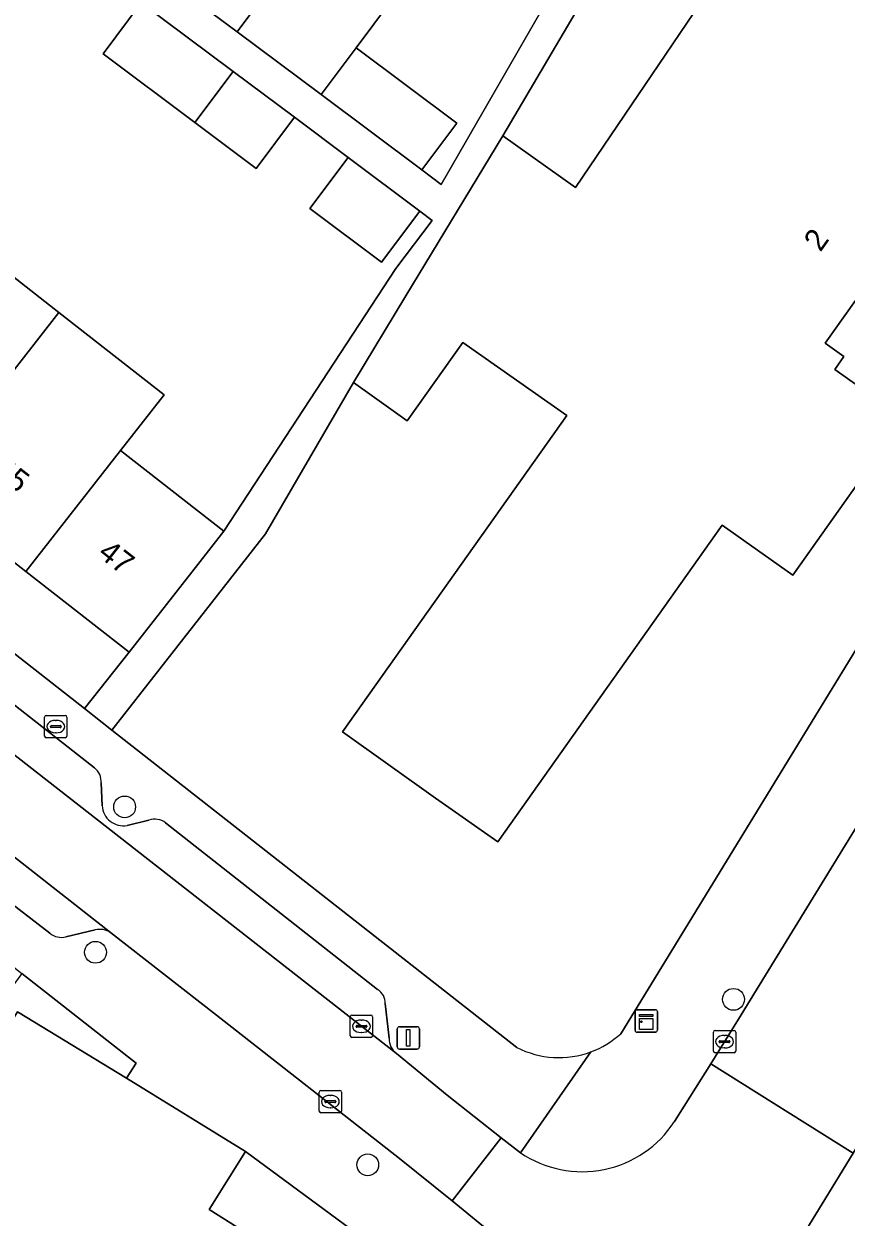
# Model space of a CAD drawing. Extents: x 162803 to 163818, y 381639 to 382475.
# Drawn here: x 163050.3 to 163087.2, y 381895.4 to 381948.9 of the extents above; entities that cross this region are included whole.
import ezdxf

# ---------------------------------------------------------------- set-up
doc = ezdxf.new("R2010")
doc.units = 0
for name, color, linetype in [('IMGEO_Boom', 7, 'Continuous'), ('IMGEO_Brandkraan', 7, 'Continuous'), ('IMGEO_Erf', 7, 'Continuous'), ('IMGEO_Groenvoorziening', 7, 'Continuous'), ('IMGEO_Kast', 7, 'Continuous'), ('IMGEO_Kolk', 7, 'Continuous'), ('IMGEO_Lichtmast', 7, 'Continuous'), ('IMGEO_Pand', 7, 'Continuous'), ('IMGEO_Pand_nummerreeks', 7, 'Continuous'), ('IMGEO_Parkeervlak_open', 7, 'Continuous'), ('IMGEO_Rijbaan_lokaal_open', 7, 'Continuous'), ('IMGEO_Voetpad_open', 7, 'Continuous')]:
    doc.layers.add(name, color=color, linetype=linetype)

msp = doc.modelspace()

# ---------------------------------------------------------------- linework, layer by layer
at = {"layer": 'IMGEO_Boom'}
for centre in [(163054.851, 381913.755), (163053.542, 381907.236), (163082.156, 381905.126), (163065.753, 381897.708)]:
    msp.add_circle(centre, 0.489, dxfattribs=at)
at = {"layer": 'IMGEO_Brandkraan'}
for p, q in [((163051.263, 381916.932), (163051.263, 381917.784)), ((163051.338, 381917.858), (163052.19, 381917.858)), ((163051.751, 381917.638), (163051.776, 381917.638)), ((163052.264, 381917.784), (163052.264, 381916.932)), ((163051.522, 381917.352), (163051.522, 381917.364)), ((163051.96, 381917.315), (163051.562, 381917.315)), ((163051.565, 381917.401), (163051.963, 381917.401)), ((163051.774, 381917.078), (163051.749, 381917.078)), ((163052.006, 381917.364), (163052.006, 381917.352)), ((163052.19, 381916.858), (163051.338, 381916.858))]:
    msp.add_line(p, q, dxfattribs=at)
for points in [[(163051.263, 381916.932), (163051.263, 381917.784)], [(163051.338, 381917.858), (163052.19, 381917.858)], [(163052.264, 381917.784), (163052.264, 381916.932)], [(163052.19, 381916.858), (163051.338, 381916.858)]]:
    msp.add_lwpolyline(points, dxfattribs=at)
for centre, radius, start, end in [((163051.34, 381917.782), 0.0765, 91.552, 178.448), ((163051.34, 381917.782), 0.0765, 91.552, 178.448), ((163052.188, 381917.782), 0.0765, 1.552, 88.448), ((163052.188, 381917.782), 0.0765, 1.552, 88.448), ((163051.34, 381916.934), 0.0765, 181.552, 268.448), ((163051.34, 381916.934), 0.0765, 181.552, 268.448), ((163051.562, 381917.361), 0.0403, 85.8775, 175.7526), ((163051.559, 381917.351), 0.0366, 178.938, 274.7102), ((163051.963, 381917.358), 0.043, 264.8664, 352.4533), ((163051.967, 381917.363), 0.0386, 1.7309, 96.639), ((163052.188, 381916.934), 0.0765, 271.552, 358.448), ((163052.188, 381916.934), 0.0765, 271.552, 358.448)]:
    msp.add_arc(centre, radius, start, end, dxfattribs=at)
for centre, major_axis, ratio, start_param, end_param in [((163051.75, 381917.358), (-0.387, 0.002), 0.722429, 4.712389, 7.853982), ((163051.775, 381917.358), (-0.39, 0.002), 0.717154, 1.570796, 4.712389)]:
    msp.add_ellipse(centre, major_axis=major_axis, ratio=ratio, start_param=start_param, end_param=end_param, dxfattribs=at)
at = {"layer": 'IMGEO_Erf'}
for points in [[(163012.702, 381953.831), (163008.064, 381957.46), (163003.34, 381961.156), (163000, 381963.77), (162998.624, 381964.847), (162993.983, 381968.479), (162988.995, 381972.382), (162984.262, 381976.085), (162979.885, 381979.51), (162977.939, 381977.029), (163000, 381959.74), (163053.051, 381918.164), (163055.049, 381920.693), (163050.42, 381924.316), (163045.704, 381928.006), (163041.156, 381931.565), (163036.417, 381935.273), (163031.932, 381938.782), (163026.803, 381942.796), (163022.156, 381946.432), (163017.462, 381950.105)], [(163038.651, 381883.086), (163036.828, 381884.162), (163039.676, 381888.972), (163040.229, 381888.673), (163050.041, 381904.572), (163054.928, 381901.596), (163055.361, 381902.269), (163050.243, 381906.292), (163034.914, 381885.439), (163037.605, 381883.275), (163019.349, 381863.218), (163031.785, 381852.208), (163033.858, 381855.537), (163033.587, 381855.698), (163033.798, 381856.014), (163025.478, 381861.115), (163025.295, 381860.793), (163025.018, 381860.951)]]:
    msp.add_lwpolyline(points, close=True, dxfattribs=at)
for points in [[(163088.119, 381958.095), (163085.918, 381959.653), (163087.923, 381962.484), (163085.162, 381964.444), (163077.959, 381954.283), (163071.809, 381943.852), (163075.071, 381941.535), (163080.687, 381949.829), (163079.105, 381950.952), (163081.128, 381953.8), (163084.023, 381957.876), (163099.486, 381946.892)], [(163066.818, 381949.921), (163065.229, 381947.794), (163069.741, 381944.42), (163068.177, 381942.328), (163069.05, 381941.675), (163077.421, 381956.21)], [(163026.403, 381951.859), (163031.049, 381948.223), (163036.178, 381944.21), (163040.664, 381940.7), (163045.402, 381936.992), (163047.356, 381939.49), (163051.904, 381935.931), (163056.621, 381932.241), (163054.666, 381929.743), (163059.296, 381926.12), (163067.014, 381937.903), (163068.646, 381940.06), (163068.089, 381940.477), (163066.37, 381938.181), (163063.154, 381940.589), (163064.872, 381942.883), (163062.462, 381944.685), (163060.745, 381942.392), (163058, 381944.446), (163053.884, 381947.527), (163055.598, 381949.817)], [(163057.72, 381950.145), (163059.895, 381948.52), (163061.459, 381950.612)], [(163077.097, 381903.586), (163100.016, 381941.018), (163103.794, 381946.952)], [(163090.268, 381940.191), (163086.264, 381934.555), (163087.107, 381933.956), (163086.694, 381933.374), (163089.795, 381931.17), (163084.809, 381924.15), (163081.654, 381926.393), (163071.588, 381912.193), (163068.793, 381914.153)], [(163068.793, 381914.153), (163064.627, 381917.13), (163074.684, 381931.316), (163070.011, 381934.582), (163067.516, 381931.076), (163065.11, 381932.788), (163061.171, 381926), (163054.275, 381917.204), (163072.436, 381902.972)]]:
    msp.add_lwpolyline(points, dxfattribs=at)
for centre, radius, start, end in [((163074.319, 381906.641), 4.129, 290.4582, 312.2863), ((163074.326, 381906.639), 4.125, 242.7409, 290.3768)]:
    msp.add_arc(centre, radius, start, end, dxfattribs=at)
at = {"layer": 'IMGEO_Groenvoorziening'}
msp.add_lwpolyline([(163114.975, 381943.024), (163089.592, 381901.666), (163087.523, 381898.23), (163086.13, 381895.957), (163079.099, 381884.487), (163082.234, 381883.288), (163093.032, 381879.159), (163093.046, 381879.154), (163099.204, 381891.124), (163115.517, 381885.092), (163117.64, 381890.509), (163137.039, 381941.324)], dxfattribs=at)
msp.add_lwpolyline([(163068.653, 381891.896), (163068.177, 381892.47), (163060.268, 381898.298), (163058.635, 381895.702), (163060.471, 381894.547), (163054.736, 381885.241), (163054.657, 381885.087), (163055.376, 381884.686), (163060.306, 381892.706), (163068.12, 381887.891), (163067.971, 381887.615), (163067.621, 381887.819), (163052.073, 381862.544), (163052.426, 381862.343), (163052.243, 381862.047), (163052.762, 381861.77), (163052.897, 381861.856), (163068.715, 381887.535), (163069.028, 381888.05)], close=True, dxfattribs=at)
at = {"layer": 'IMGEO_Kast'}
for p, q in [((163077.818, 381904.655), (163078.659, 381904.655)), ((163078.659, 381904.655), (163077.818, 381904.655)), ((163078.743, 381904.58), (163078.743, 381903.739)), ((163078.743, 381903.739), (163078.743, 381904.58)), ((163077.743, 381903.73), (163077.743, 381904.571)), ((163077.743, 381904.571), (163077.743, 381903.73)), ((163078.668, 381903.655), (163077.827, 381903.655)), ((163077.827, 381903.655), (163078.668, 381903.655))]:
    msp.add_line(p, q, dxfattribs=at)
for points in [[(163077.938, 381904.445), (163078.538, 381904.445), (163078.538, 381904.36), (163077.938, 381904.36), (163077.938, 381904.445)], [(163077.938, 381904.27), (163078.538, 381904.27), (163078.538, 381903.781), (163077.938, 381903.781), (163077.938, 381904.27)]]:
    msp.add_lwpolyline(points, dxfattribs=at)
msp.add_circle((163078.022, 381904.119), 0.0377, dxfattribs=at)
for centre, start, end in [((163077.821, 381904.577), 92.4484, 184.2845), ((163077.821, 381904.577), 92.4484, 184.2845), ((163078.665, 381904.577), 2.4484, 94.2845), ((163078.665, 381904.577), 2.4484, 94.2845), ((163077.821, 381903.733), 182.4484, 274.2845), ((163077.821, 381903.733), 182.4484, 274.2845), ((163078.665, 381903.733), 272.4484, 4.2845), ((163078.665, 381903.733), 272.4484, 4.2845)]:
    msp.add_arc(centre, 0.0779, start, end, dxfattribs=at)
at = {"layer": 'IMGEO_Kolk'}
for p, q in [((163064.969, 381903.492), (163064.969, 381904.344)), ((163065.044, 381904.418), (163065.896, 381904.418)), ((163065.457, 381904.198), (163065.482, 381904.198)), ((163065.97, 381904.344), (163065.97, 381903.492)), ((163065.228, 381903.912), (163065.228, 381903.924)), ((163065.666, 381903.875), (163065.268, 381903.875)), ((163065.271, 381903.961), (163065.669, 381903.961)), ((163065.48, 381903.638), (163065.455, 381903.638)), ((163065.712, 381903.924), (163065.712, 381903.912)), ((163081.254, 381902.804), (163081.254, 381903.656)), ((163081.329, 381903.73), (163082.181, 381903.73)), ((163081.742, 381903.51), (163081.767, 381903.51)), ((163082.255, 381903.656), (163082.255, 381902.804)), ((163065.896, 381903.418), (163065.044, 381903.418)), ((163081.513, 381903.224), (163081.513, 381903.236)), ((163081.951, 381903.187), (163081.553, 381903.187)), ((163081.556, 381903.273), (163081.954, 381903.273)), ((163081.997, 381903.236), (163081.997, 381903.224)), ((163082.181, 381902.73), (163081.329, 381902.73)), ((163081.765, 381902.95), (163081.74, 381902.95)), ((163063.576, 381900.115), (163063.576, 381900.967)), ((163063.651, 381901.041), (163064.503, 381901.041)), ((163064.577, 381900.967), (163064.577, 381900.115)), ((163063.835, 381900.535), (163063.835, 381900.547)), ((163064.273, 381900.498), (163063.875, 381900.498)), ((163063.878, 381900.584), (163064.276, 381900.584)), ((163064.064, 381900.821), (163064.089, 381900.821)), ((163064.319, 381900.547), (163064.319, 381900.535)), ((163064.503, 381900.041), (163063.651, 381900.041)), ((163064.087, 381900.261), (163064.062, 381900.261))]:
    msp.add_line(p, q, dxfattribs=at)
for points in [[(163064.969, 381903.492), (163064.969, 381904.344)], [(163065.044, 381904.418), (163065.896, 381904.418)], [(163065.97, 381904.344), (163065.97, 381903.492)], [(163081.254, 381902.804), (163081.254, 381903.656)], [(163081.329, 381903.73), (163082.181, 381903.73)], [(163082.255, 381903.656), (163082.255, 381902.804)], [(163065.896, 381903.418), (163065.044, 381903.418)], [(163082.181, 381902.73), (163081.329, 381902.73)], [(163063.576, 381900.115), (163063.576, 381900.967)], [(163063.651, 381901.041), (163064.503, 381901.041)], [(163064.577, 381900.967), (163064.577, 381900.115)], [(163064.503, 381900.041), (163063.651, 381900.041)]]:
    msp.add_lwpolyline(points, dxfattribs=at)
for centre, radius, start, end in [((163065.046, 381904.342), 0.0765, 91.552, 178.448), ((163065.046, 381904.342), 0.0765, 91.552, 178.448), ((163065.894, 381904.342), 0.0765, 1.552, 88.448), ((163065.894, 381904.342), 0.0765, 1.552, 88.448), ((163065.268, 381903.921), 0.0403, 85.8775, 175.7526), ((163065.265, 381903.911), 0.0366, 178.938, 274.7102), ((163065.669, 381903.918), 0.043, 264.8664, 352.4533), ((163065.673, 381903.923), 0.0386, 1.7309, 96.639), ((163081.331, 381903.654), 0.0765, 91.552, 178.448), ((163081.331, 381903.654), 0.0765, 91.552, 178.448), ((163082.179, 381903.654), 0.0765, 1.552, 88.448), ((163082.179, 381903.654), 0.0765, 1.552, 88.448), ((163065.046, 381903.494), 0.0765, 181.552, 268.448), ((163065.046, 381903.494), 0.0765, 181.552, 268.448), ((163065.894, 381903.494), 0.0765, 271.552, 358.448), ((163065.894, 381903.494), 0.0765, 271.552, 358.448), ((163081.553, 381903.233), 0.0403, 85.8775, 175.7526), ((163081.55, 381903.223), 0.0366, 178.938, 274.7102), ((163081.954, 381903.23), 0.043, 264.8664, 352.4533), ((163081.958, 381903.235), 0.0386, 1.7309, 96.639), ((163081.331, 381902.806), 0.0765, 181.552, 268.448), ((163081.331, 381902.806), 0.0765, 181.552, 268.448), ((163082.179, 381902.806), 0.0765, 271.552, 358.448), ((163082.179, 381902.806), 0.0765, 271.552, 358.448), ((163063.653, 381900.965), 0.0765, 91.552, 178.448), ((163063.653, 381900.965), 0.0765, 91.552, 178.448), ((163064.501, 381900.965), 0.0765, 1.552, 88.448), ((163064.501, 381900.965), 0.0765, 1.552, 88.448), ((163063.875, 381900.544), 0.0403, 85.8775, 175.7526), ((163063.872, 381900.534), 0.0366, 178.938, 274.7102), ((163064.276, 381900.541), 0.043, 264.8664, 352.4533), ((163064.28, 381900.546), 0.0386, 1.7309, 96.639), ((163063.653, 381900.117), 0.0765, 181.552, 268.448), ((163063.653, 381900.117), 0.0765, 181.552, 268.448), ((163064.501, 381900.117), 0.0765, 271.552, 358.448), ((163064.501, 381900.117), 0.0765, 271.552, 358.448)]:
    msp.add_arc(centre, radius, start, end, dxfattribs=at)
for centre, major_axis, ratio, start_param, end_param in [((163065.456, 381903.918), (-0.387, 0.002), 0.722429, 4.712389, 7.853982), ((163065.481, 381903.918), (-0.39, 0.002), 0.717154, 1.570796, 4.712389), ((163081.741, 381903.23), (-0.387, 0.002), 0.722429, 4.712389, 7.853982), ((163081.766, 381903.23), (-0.39, 0.002), 0.717154, 1.570796, 4.712389), ((163064.063, 381900.541), (-0.387, 0.002), 0.722429, 4.712389, 7.853982), ((163064.088, 381900.541), (-0.39, 0.002), 0.717154, 1.570796, 4.712389)]:
    msp.add_ellipse(centre, major_axis=major_axis, ratio=ratio, start_param=start_param, end_param=end_param, dxfattribs=at)
at = {"layer": 'IMGEO_Lichtmast'}
for p, q in [((163067.077, 381902.998), (163067.077, 381903.798)), ((163067.077, 381903.798), (163067.077, 381902.998)), ((163067.177, 381903.898), (163067.967, 381903.898)), ((163067.967, 381903.898), (163067.177, 381903.898)), ((163068.067, 381903.798), (163068.067, 381902.998)), ((163068.067, 381902.998), (163068.067, 381903.798)), ((163067.967, 381902.898), (163067.177, 381902.898)), ((163067.177, 381902.898), (163067.967, 381902.898))]:
    msp.add_line(p, q, dxfattribs=at)
msp.add_lwpolyline([(163067.497, 381903.773), (163067.647, 381903.773), (163067.647, 381903.023), (163067.497, 381903.023), (163067.497, 381903.773)], dxfattribs=at)
for centre, start, end in [((163067.177, 381903.798), 90, 180), ((163067.177, 381903.798), 90, 180), ((163067.967, 381903.798), 0, 90), ((163067.967, 381903.798), 360, 90), ((163067.177, 381902.998), 180, 270), ((163067.177, 381902.998), 180, 270), ((163067.967, 381902.998), 270, 0), ((163067.967, 381902.998), 270, 0)]:
    msp.add_arc(centre, 0.1, start, end, dxfattribs=at)
at = {"layer": 'IMGEO_Pand'}
msp.add_lwpolyline([(163099.486, 381946.892), (163084.023, 381957.876), (163081.128, 381953.8), (163079.105, 381950.952), (163080.687, 381949.829), (163075.071, 381941.535), (163071.809, 381943.852), (163067.467, 381936.682), (163065.11, 381932.788), (163067.516, 381931.076), (163070.011, 381934.582), (163074.684, 381931.316), (163064.627, 381917.13), (163068.793, 381914.153), (163071.588, 381912.193), (163081.654, 381926.393), (163084.809, 381924.15), (163089.795, 381931.17), (163086.694, 381933.374), (163087.107, 381933.956), (163086.264, 381934.555), (163090.268, 381940.191)], dxfattribs=at)
for points in [[(163059.895, 381948.52), (163063.665, 381945.702), (163065.229, 381947.794), (163066.818, 381949.921), (163064.361, 381951.758), (163062.771, 381949.631), (163061.459, 381950.612)], [(163055.598, 381949.817), (163053.884, 381947.527), (163058, 381944.446), (163059.716, 381946.738)], [(163065.229, 381947.794), (163063.665, 381945.702), (163068.177, 381942.328), (163069.741, 381944.42)], [(163062.462, 381944.685), (163059.716, 381946.738), (163058, 381944.446), (163060.745, 381942.392)], [(163064.872, 381942.883), (163063.154, 381940.589), (163066.37, 381938.181), (163068.089, 381940.477)], [(163045.704, 381928.006), (163051.904, 381935.931), (163047.356, 381939.49), (163045.402, 381936.992), (163041.156, 381931.565)], [(163054.666, 381929.743), (163056.621, 381932.241), (163051.904, 381935.931), (163045.704, 381928.006), (163050.42, 381924.316)], [(163054.666, 381929.743), (163050.42, 381924.316), (163055.049, 381920.693), (163058.131, 381924.631), (163059.296, 381926.12)]]:
    msp.add_lwpolyline(points, close=True, dxfattribs=at)
at = {"layer": 'IMGEO_Parkeervlak_open'}
for points in [[(162916.457, 382020.33), (162920.977, 382016.827), (162934.305, 382006.499), (162942.597, 382000), (162953.262, 381991.64), (162955.442, 381989.931), (162973.286, 381975.945), (163000, 381955.072), (163016.211, 381942.406), (163018.389, 381940.704), (163067.037, 381902.692)], [(163054.221, 381908.123), (163016.226, 381937.935), (163014.048, 381939.637), (163000, 381950.614), (162953.337, 381987.077)], [(163053.502, 381915.504), (163040.014, 381926.083)], [(163042.877, 381914.896), (163047.545, 381911.134), (163051.493, 381908.094)], [(163053.839, 381913.81), (163053.794, 381914.829)], [(163055.943, 381913.157), (163054.964, 381912.923)], [(163066.194, 381905.567), (163056.683, 381913.047)], [(163052.221, 381907.935), (163053.536, 381908.243)], [(163066.706, 381903.382), (163066.537, 381904.935)]]:
    msp.add_lwpolyline(points, dxfattribs=at)
msp.add_lwpolyline([(163054.928, 381901.596), (163050.041, 381904.572), (163040.229, 381888.673), (163039.676, 381888.972), (163036.828, 381884.162), (163038.651, 381883.086), (163047.476, 381877.66), (163047.942, 381878.433), (163047.993, 381878.397), (163052.886, 381886.336), (163054.736, 381885.241), (163060.471, 381894.547), (163058.635, 381895.702), (163060.268, 381898.298)], close=True, dxfattribs=at)
for centre, radius, start, end in [((163053.046, 381914.906), 0.752, 354.115, 52.6709), ((163054.801, 381913.873), 0.964, 183.7366, 279.7558), ((163056.212, 381912.421), 0.784, 53.0345, 110.0554), ((163052.005, 381908.693), 0.788, 229.4581, 285.9013), ((163053.733, 381907.354), 0.911, 57.6272, 102.5), ((163065.854, 381904.973), 0.684, 356.8024, 60.1769), ((163067.601, 381903.387), 0.895, 180.3281, 230.9269)]:
    msp.add_arc(centre, radius, start, end, dxfattribs=at)
at = {"layer": 'IMGEO_Rijbaan_lokaal_open'}
for points in [[(163109.12, 381947.814), (163082.385, 381904.243), (163081.136, 381902.235), (163087.523, 381898.23), (163089.592, 381901.666), (163114.975, 381943.024)], [(163072.265, 381887.886), (163070.551, 381885.066), (163077.052, 381881.146), (163077.556, 381881.969), (163079.099, 381884.487), (163086.13, 381895.957), (163087.523, 381898.23), (163081.136, 381902.235), (163079.504, 381899.647)], [(163072.605, 381898.25), (163071.739, 381898.909), (163069.543, 381896.09), (163070.942, 381894.943)]]:
    msp.add_lwpolyline(points, dxfattribs=at)
msp.add_lwpolyline([(163018.389, 381940.704), (163016.226, 381937.935), (163054.221, 381908.123), (163058.977, 381904.423), (163067.173, 381897.988), (163069.543, 381896.09), (163071.739, 381898.909), (163069.313, 381900.831), (163067.037, 381902.692)], close=True, dxfattribs=at)
msp.add_arc((163075.372, 381902.318), 4.92, 235.7756, 327.1188, dxfattribs=at)
at = {"layer": 'IMGEO_Voetpad_open'}
for points in [[(162926.547, 382003.598), (162928.941, 382001.641), (162955.144, 381981.044), (162956.756, 381979.777), (162998.706, 381946.802), (162999.395, 381946.261), (163001.097, 381944.923), (163048.763, 381907.455), (163050.243, 381906.292), (163055.361, 381902.269), (163054.928, 381901.596), (163060.268, 381898.298), (163068.177, 381892.47), (163068.653, 381891.896), (163070.942, 381894.943), (163069.543, 381896.09), (163067.173, 381897.988), (163058.977, 381904.423), (163054.221, 381908.123)], [(163072.436, 381902.972), (163054.275, 381917.204), (163053.051, 381918.164), (163000, 381959.74)], [(163077.421, 381956.21), (163069.05, 381941.675), (163068.177, 381942.328), (163063.665, 381945.702), (163059.895, 381948.52), (163057.72, 381950.145)], [(163055.598, 381949.817), (163059.716, 381946.738), (163062.462, 381944.685), (163064.872, 381942.883), (163068.089, 381940.477), (163068.646, 381940.06), (163067.014, 381937.903), (163059.296, 381926.12), (163058.131, 381924.631), (163055.049, 381920.693), (163053.051, 381918.164), (163054.275, 381917.204), (163061.171, 381926), (163065.11, 381932.788), (163067.467, 381936.682), (163071.809, 381943.852), (163077.959, 381954.283)], [(163107.79, 381952.693), (163103.794, 381946.952), (163100.016, 381941.018), (163077.097, 381903.586)], [(163079.504, 381899.647), (163081.136, 381902.235), (163082.385, 381904.243), (163109.12, 381947.814)], [(163040.014, 381926.083), (163053.502, 381915.504)], [(163051.493, 381908.094), (163047.545, 381911.134), (163042.877, 381914.896)], [(163053.794, 381914.829), (163053.839, 381913.81)], [(163054.964, 381912.923), (163055.943, 381913.157)], [(163056.683, 381913.047), (163066.194, 381905.567)], [(163053.536, 381908.243), (163052.221, 381907.935)], [(163066.537, 381904.935), (163066.706, 381903.382)], [(163067.037, 381902.692), (163069.313, 381900.831), (163071.739, 381898.909), (163072.605, 381898.25), (163075.762, 381902.772)], [(163075.762, 381902.772), (163072.605, 381898.25)]]:
    msp.add_lwpolyline(points, dxfattribs=at)
for centre, radius, start, end in [((163053.046, 381914.906), 0.752, 354.115, 52.6709), ((163054.801, 381913.873), 0.964, 183.7366, 279.7558), ((163056.212, 381912.421), 0.784, 53.0345, 110.0554), ((163052.005, 381908.693), 0.788, 229.4581, 285.9013), ((163053.733, 381907.354), 0.911, 57.6272, 102.5), ((163065.854, 381904.973), 0.684, 356.8024, 60.1769), ((163074.319, 381906.641), 4.129, 290.4582, 312.2863), ((163067.601, 381903.387), 0.895, 180.3281, 230.9269), ((163074.326, 381906.639), 4.125, 242.7409, 290.3768), ((163075.372, 381902.318), 4.92, 235.7756, 327.1188)]:
    msp.add_arc(centre, radius, start, end, dxfattribs=at)

# ---------------------------------------------------------------- texts
at = {"layer": 'IMGEO_Pand_nummerreeks'}
for s, rotation, p in [('2', 54.6086, (163086.052, 381938.607)), ('45', 321.9561, (163048.898, 381928.706)), ('47', 321.9561, (163053.6, 381925.027))]:
    msp.add_text(s, height=1, rotation=rotation, dxfattribs=at).set_placement(p)

doc.saveas('drawing.dxf')
